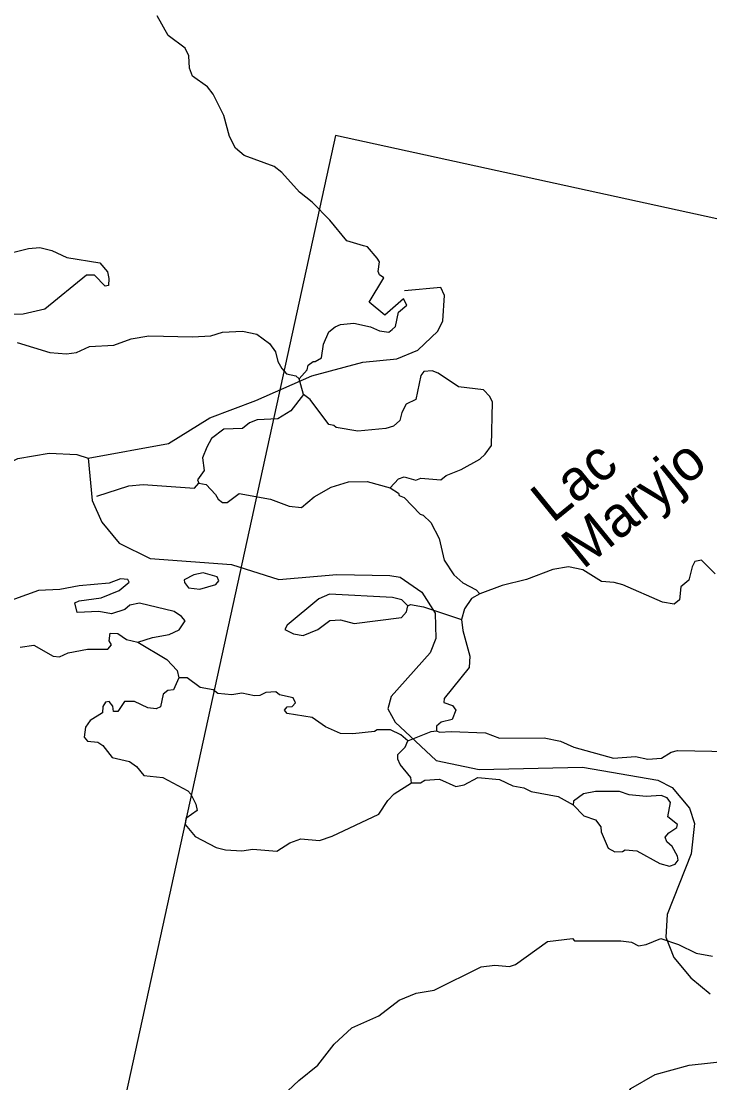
# Model space of a CAD drawing. Extents: x 347059 to 352153, y 6073752 to 6078601.
# Drawn here: x 350791.7 to 350884.9, y 6077359.2 to 6077503 of the extents above; entities that cross this region are included whole.
import ezdxf

# ---------------------------------------------------------------- set-up
doc = ezdxf.new("R2010")
doc.units = 0
doc.layers.add('Level 63', color=7, linetype='Continuous')

msp = doc.modelspace()

# ---------------------------------------------------------------- linework, layer by layer
at = {"layer": 'Level 63'}
for p, q in [((350829.93, 6077452.42), (350829.33, 6077454.54)), ((350799.22, 6077444.29), (350800.75, 6077443.78))]:
    msp.add_line(p, q, dxfattribs=at)
for points in [[(350826.44, 6077456.9), (350826.96, 6077455.93), (350827.6, 6077455.21), (350828.88, 6077454.92), (350829.33, 6077454.54), (350830.39, 6077455.77), (350830.56, 6077456.39), (350831.22, 6077456.9), (350831.48, 6077456.87), (350832.37, 6077457.39), (350832.64, 6077459.22), (350833.35, 6077460.91), (350834.21, 6077461.57), (350834.93, 6077461.89), (350836.73, 6077462.08), (350838.98, 6077461.57), (350840.19, 6077461.05), (350841.49, 6077460.85), (350841.94, 6077461.2), (350842.35, 6077461.6), (350842.78, 6077463.55), (350843.9, 6077464.5), (350843.46, 6077465.38), (350840.91, 6077463.15), (350838.81, 6077464.91), (350840.77, 6077468.21), (350840.22, 6077468.6), (350840.01, 6077469.08), (350840.22, 6077470.37), (350839.91, 6077470.87), (350838.56, 6077472.4), (350838.03, 6077472.56), (350835.8, 6077473.24), (350833.47, 6077476.04), (350831.09, 6077478.47), (350829.39, 6077479.82), (350826.99, 6077482.48), (350825.96, 6077483.29), (350821.87, 6077484.8), (350820.72, 6077485.76), (350819.87, 6077487.37), (350819.13, 6077490.19), (350817.68, 6077493.1), (350816.93, 6077494.06), (350814.89, 6077495.54), (350814.47, 6077496.59), (350814.37, 6077498.29), (350813.9, 6077499.3), (350811.57, 6077501.05), (350810.08, 6077503.69)], [(350911.71, 6077470.54), (350834.23, 6077487.49), (350786.09, 6077267.36), (350947.06, 6077232.16), (350995.2, 6077452.28), (350934.01, 6077465.67)], [(350790.49, 6077471.62), (350792.65, 6077472.17), (350794.22, 6077472.33), (350795.85, 6077471.9), (350797.87, 6077470.97), (350802.32, 6077470.23), (350803.35, 6077469.01), (350803.56, 6077468.12), (350803.49, 6077467.18), (350803.07, 6077467.09), (350801.61, 6077468.55), (350800.53, 6077468.59), (350794.9, 6077463.97), (350791.95, 6077463.29), (350788.07, 6077463.19)], [(350823.46, 6077451.59), (350831.06, 6077454.92), (350837.93, 6077456.79), (350842.53, 6077457.22), (350845.41, 6077458.4), (350848.1, 6077460.98), (350848.77, 6077462.4), (350849.02, 6077465.82), (350848.51, 6077466.88), (350843.59, 6077466.45)], [(350791.15, 6077459.44), (350795.58, 6077458.11), (350797.83, 6077457.92), (350799.17, 6077458.08), (350800.95, 6077458.9), (350804.21, 6077459.08), (350806.59, 6077459.97), (350808.96, 6077460.36), (350814.89, 6077460.21), (350817.37, 6077460.35), (350818.93, 6077460.84), (350821.63, 6077461), (350823.58, 6077460.58), (350825.29, 6077459.32), (350826.1, 6077458.17), (350826.44, 6077456.9)], [(350841.63, 6077439.78), (350842.78, 6077441), (350843.55, 6077441.27), (350845.12, 6077440.8), (350845.8, 6077441.08), (350848.49, 6077440.83), (350849.25, 6077441.42), (350851.26, 6077442.26), (350853.8, 6077443.67), (350854.52, 6077444.31), (350855.35, 6077445.52), (350855.49, 6077451.37), (350855.13, 6077452.14), (350854.29, 6077453.02), (350850.88, 6077453.45), (350848.16, 6077455.29), (350847.34, 6077455.62), (350846.19, 6077455.53), (350845.8, 6077454.99), (350845.12, 6077451.71), (350843.82, 6077451.1), (350843.22, 6077449.99), (350842.95, 6077448.89), (350842.08, 6077448.13), (350841.04, 6077447.81), (350837.27, 6077447.46), (350834.33, 6077447.92), (350834, 6077448.23), (350833.33, 6077448.36), (350830.8, 6077451.72), (350829.93, 6077452.42), (350828.2, 6077450.18), (350826.43, 6077449.13), (350823.64, 6077448.98), (350822.58, 6077448.56), (350821.63, 6077447.82), (350819.11, 6077447.72), (350817.45, 6077446.43), (350816.81, 6077445.28), (350816.22, 6077443.85), (350816.46, 6077442.1), (350815.57, 6077440.84), (350815.75, 6077440.41), (350816.72, 6077440.2), (350818.01, 6077438.86), (350818.34, 6077438.22), (350818.92, 6077437.79), (350819.56, 6077437.8), (350821.21, 6077439), (350825.44, 6077438.25), (350827.95, 6077437.3), (350829.66, 6077437.09), (350831.34, 6077438.56), (350833.64, 6077439.86), (350836, 6077440.57), (350838.55, 6077440.61), (350841.63, 6077439.78)], [(350800.75, 6077443.78), (350811.64, 6077445.79), (350817.21, 6077449.23), (350823.46, 6077451.59)], [(350771.2, 6077436.87), (350779.98, 6077438.05), (350791.24, 6077443.74), (350795.47, 6077444.44), (350799.22, 6077444.29)], [(350800.75, 6077443.78), (350801.31, 6077438.07), (350802.58, 6077435.1), (350804.95, 6077432.25), (350809.15, 6077430.18), (350820.14, 6077429.36), (350826.57, 6077427.33), (350834.44, 6077428.03), (350841.6, 6077427.87), (350842.98, 6077427.65), (350845.92, 6077425.65), (350847.74, 6077422.78), (350847.82, 6077419.36), (350847.07, 6077417.41), (350841.79, 6077411.52), (350841.31, 6077409.85), (350842.31, 6077408.04), (350847.9, 6077402.84), (350853.7, 6077401.62), (350867.7, 6077401.92), (350877.89, 6077400.15), (350879.86, 6077399.18), (350882.19, 6077396.39), (350882.84, 6077394.3), (350882.42, 6077390.17), (350879.17, 6077381.98), (350878.97, 6077378.92), (350880.08, 6077376.14), (350882.38, 6077373.4), (350884.97, 6077371.21)], [(350801.93, 6077438.63), (350806.24, 6077440.05), (350808.22, 6077440.21), (350815.16, 6077439.71), (350815.75, 6077440.41)], [(350841.63, 6077439.78), (350842.77, 6077439.04), (350842.86, 6077438.71), (350843.56, 6077438.44), (350845.69, 6077436.22), (350846.13, 6077436.08), (350847.14, 6077435.09), (350848.28, 6077432.9), (350848.96, 6077429.95), (350850.25, 6077427.97), (350851.49, 6077426.91), (350853.28, 6077425.96), (350853.8, 6077425.39)], [(350885.65, 6077428.1), (350883.79, 6077429.97), (350882.9, 6077429.77), (350882.54, 6077429.08), (350882.09, 6077427.27), (350881.02, 6077426.36), (350880.85, 6077424.61), (350880.09, 6077424.02), (350878.53, 6077424.26), (350873.14, 6077426.62), (350872, 6077426.94), (350870.29, 6077427.06), (350867.76, 6077428.65), (350865.81, 6077429.08), (350863.67, 6077428.71), (350860.13, 6077427.33), (350856.8, 6077426.52), (350853.8, 6077425.39), (350852.67, 6077424.76), (350851.73, 6077423.37), (350851.32, 6077421.93)], [(350815.06, 6077427.99), (350813.75, 6077427.29), (350813.79, 6077426.92), (350814.34, 6077426.22), (350815.86, 6077426.03), (350818.03, 6077426.67), (350818.46, 6077427.16), (350818.21, 6077427.69), (350816.32, 6077428.24), (350815.06, 6077427.99)], [(350805.96, 6077419.21), (350807.46, 6077418.84), (350809.46, 6077419.51), (350811.73, 6077419.9), (350813.09, 6077420.55), (350813.87, 6077421.73), (350813.4, 6077422.33), (350812.39, 6077423), (350807.71, 6077424.13), (350806.37, 6077423.89), (350805.7, 6077423.29), (350803.9, 6077422.7), (350802.21, 6077423), (350799.24, 6077422.87), (350798.94, 6077424.18), (350799.53, 6077424.47), (350802.53, 6077424.87), (350804.93, 6077425.84), (350806.3, 6077426.99), (350806.11, 6077427.33), (350805.13, 6077427.46), (350803.59, 6077426.83), (350799.55, 6077426.51), (350796.9, 6077425.98), (350794.01, 6077425.84), (350789.16, 6077424.08)], [(350844.05, 6077423.79), (350843.24, 6077424.61), (350841.96, 6077424.91), (350833.43, 6077425.38), (350831.98, 6077424.75), (350827.72, 6077421.18), (350827.37, 6077420.59), (350828.57, 6077419.99), (350829.86, 6077419.78), (350831.83, 6077420.58), (350833.48, 6077421.79), (350834.94, 6077421.88), (350836.79, 6077421.37), (350843.17, 6077422.21), (350843.86, 6077422.99), (350844.05, 6077423.79)], [(350844.05, 6077423.79), (350844.39, 6077423.97), (350846.17, 6077423.66), (350851.32, 6077421.93)], [(350851.32, 6077421.93), (350851.5, 6077420.45), (350852.43, 6077416.97), (350852.33, 6077415.43), (350848.98, 6077411.21), (350848.92, 6077410.67), (350850.1, 6077410.3), (350850.52, 6077409.66), (350850.04, 6077408.4), (350848.54, 6077408.04), (350847.93, 6077407.48), (350847.94, 6077406.84), (350848.33, 6077406.66), (350849.93, 6077406.77), (350854.54, 6077406.56), (350856.46, 6077405.87), (350862.51, 6077405.89), (350864.72, 6077405.43), (350866.54, 6077404.66), (350871.9, 6077403.17), (350874.88, 6077403.39), (350876.56, 6077403), (350878.4, 6077403.13), (350879.69, 6077403.97), (350880.57, 6077404.18), (350887.56, 6077404.04)], [(350791.56, 6077418.19), (350793.37, 6077418.46), (350796, 6077416.95), (350796.85, 6077416.89), (350798.06, 6077417.43), (350800.66, 6077417.92), (350803.43, 6077417.89), (350803.92, 6077418.51), (350803.58, 6077419.06), (350803.75, 6077420.08), (350804.75, 6077420.05), (350805.96, 6077419.21)], [(350807.46, 6077418.84), (350811.4, 6077416.49), (350812.8, 6077415), (350813.05, 6077414.05)], [(350843.66, 6077404.65), (350844.04, 6077405.51), (350843.1, 6077406.31), (350841.68, 6077406.98), (350839.91, 6077406.98), (350839.52, 6077406.75), (350836.61, 6077406.43), (350834.94, 6077406.51), (350832.87, 6077407.4), (350831.07, 6077408.67), (350827.68, 6077409.18), (350827.32, 6077409.64), (350827.7, 6077410.09), (350828.39, 6077410.14), (350828.81, 6077410.63), (350828.53, 6077411.31), (350826.68, 6077411.72), (350826.18, 6077412.15), (350824.81, 6077412.04), (350823.98, 6077411.65), (350823.29, 6077411.6), (350821.57, 6077411.95), (350820.22, 6077411.71), (350818.29, 6077411.9), (350817.66, 6077412.39), (350815.93, 6077412.74), (350814.14, 6077414.01), (350813.05, 6077414.05), (350812.3, 6077412.42), (350811.56, 6077412.33), (350810.91, 6077411.82), (350810.56, 6077410.09), (350809.94, 6077409.85), (350808.81, 6077409.95), (350807.01, 6077410.81), (350805.69, 6077410.83), (350804.75, 6077409.45), (350804.16, 6077409.48), (350804.11, 6077410.17), (350803.6, 6077410.82), (350803.09, 6077410.75), (350802.74, 6077410.16), (350802.68, 6077409.3), (350801, 6077408.24), (350800.39, 6077407.36), (350800.23, 6077406.01), (350800.66, 6077405.46), (350802.05, 6077405.33), (350802.72, 6077404.88), (350804.02, 6077403.22), (350806.36, 6077402.7), (350807.28, 6077402.04), (350808.31, 6077400.82), (350810.87, 6077400.55), (350814.23, 6077398.72), (350814.67, 6077398.26), (350815.32, 6077396.9), (350815.49, 6077396.06), (350813.99, 6077394.98), (350813.89, 6077394.17), (350815.24, 6077392.55), (350818.1, 6077391.05), (350819.33, 6077390.72), (350821.54, 6077390.58), (350823.07, 6077390.8), (350826.31, 6077390.57), (350828.04, 6077391.68), (350829.56, 6077392.22), (350832.08, 6077391.99), (350833.79, 6077392.6), (350840.12, 6077395.58), (350841.35, 6077397.43), (350842.19, 6077398.33), (350844.52, 6077399.81), (350844.43, 6077400.55), (350843, 6077402.27), (350842.68, 6077402.99), (350842.67, 6077403.63), (350843.66, 6077404.65)], [(350844.04, 6077405.51), (350847.2, 6077406.75), (350847.94, 6077406.84)], [(350844.52, 6077399.81), (350845.74, 6077399.79), (350846.33, 6077400.17), (350848.35, 6077400.29), (350850.55, 6077399.33), (350851.67, 6077399.55), (350853.52, 6077400.51), (350856.44, 6077400.28), (350858.25, 6077399.42), (350859.76, 6077399.14), (350860.74, 6077398.61), (350864.39, 6077397.97), (350866.42, 6077396.81)], [(350866.49, 6077397.34), (350866.42, 6077396.81), (350867.88, 6077395.35), (350869.45, 6077394.79), (350870.19, 6077393.84), (350870.24, 6077393.15), (350871.15, 6077390.94), (350872.09, 6077390.46), (350873.1, 6077390.52), (350873.49, 6077390.74), (350875.06, 6077390.59), (350878.17, 6077388.88), (350879.49, 6077388.54), (350880.25, 6077388.81), (350880.64, 6077389.35), (350880.56, 6077389.86), (350879.86, 6077391.17), (350879.12, 6077391.81), (350878.88, 6077392.43), (350879.37, 6077393.05), (350880.46, 6077393.74), (350880.55, 6077394.14), (350879.23, 6077395.21), (350879.6, 6077397.12), (350879.18, 6077397.76), (350878.36, 6077398.09), (350876.3, 6077397.94), (350874.01, 6077398.18), (350872.7, 6077398.62), (350869.47, 6077398.61), (350867.84, 6077398.31), (350866.49, 6077397.34)], [(350826.27, 6077356.66), (350829.26, 6077359.47), (350831.83, 6077361.56), (350834.06, 6077364.42), (350836.47, 6077366.62), (350840.13, 6077368.25), (350842.85, 6077370.37), (350845.19, 6077371.31), (350847.61, 6077371.73), (350853.96, 6077374.9), (350855.81, 6077375.12), (350857.83, 6077374.91), (350858.64, 6077375.22), (350862.94, 6077378.32), (350866.35, 6077378.72), (350866.59, 6077378.41), (350872.9, 6077378.4), (350874.34, 6077378.22), (350875.28, 6077377.74), (350876.3, 6077377.89), (350878.31, 6077378.73), (350880.71, 6077377.93), (350883.11, 6077376.72), (350885.29, 6077376.31)], [(350910.06, 6077327.75), (350910.76, 6077330.07), (350908.81, 6077331.54), (350878.63, 6077341.85), (350875.09, 6077344.84), (350871.52, 6077346.83), (350870.79, 6077347.97), (350870.43, 6077349.47), (350872.42, 6077355.54), (350874.23, 6077358.41), (350877.52, 6077360.32), (350882.13, 6077361.56), (350887.94, 6077362.2)]]:
    msp.add_lwpolyline(points, dxfattribs=at)

# ---------------------------------------------------------------- texts
for s, p in [('Maryjo', (350867.78, 6077428.63)), ('Lac ', (350863.63, 6077434.88))]:
    msp.add_text(s, height=5.5, rotation=39.1198, dxfattribs=at).set_placement(p)

doc.saveas('drawing.dxf')
